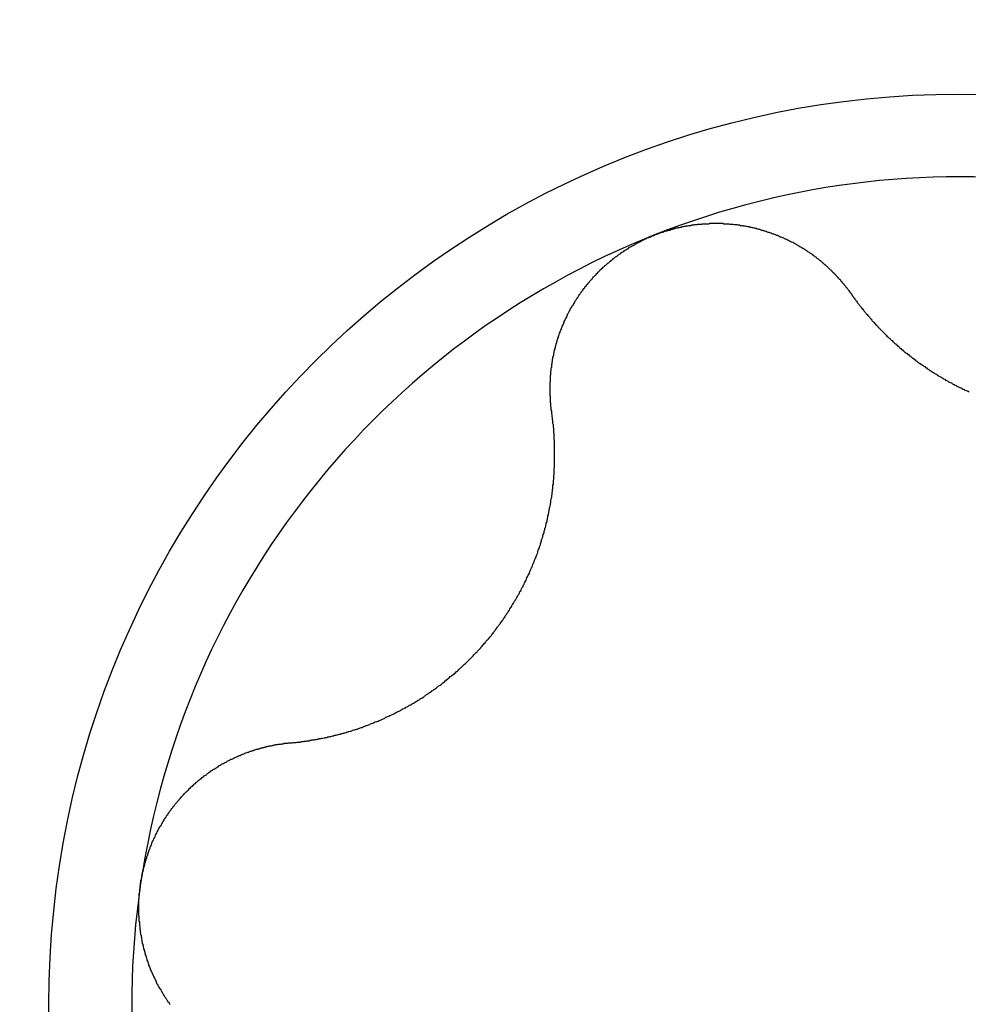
# Model space of a CAD drawing. Extents: x 1107 to 4046, y 937 to 3355.
# Tile 821 of 861: x 3015.56 to 3017.82, y 2055.21 to 2057.56. Entities that reach past the tile are written whole.
import ezdxf

# ---------------------------------------------------------------- set-up
doc = ezdxf.new("R2010")
doc.units = 0
doc.layers.add('KF_VIDA_L___C_LEFT', color=7, linetype='CONTINUOUS')

# ---------------------------------------------------------------- blocks, each defined once
blk = doc.blocks.new('KF_VIDA_L___C_LEFT')
at = {"layer": 'KF_VIDA_L___C_LEFT'}
for points in [[(127.773, 367.836, 0), (127.774, 367.837, 0), (127.776, 367.838, 0), (127.778, 367.838, 0), (127.78, 367.839, 0), (127.782, 367.84, 0), (127.784, 367.841, 0), (127.786, 367.841, 0), (127.788, 367.842, 0), (127.79, 367.843, 0), (127.792, 367.843, 0), (127.794, 367.844, 0), (127.796, 367.845, 0), (127.798, 367.845, 0), (127.801, 367.846, 0), (127.803, 367.847, 0), (127.805, 367.847, 0), (127.807, 367.848, 0), (127.809, 367.848, 0), (127.811, 367.849, 0), (127.813, 367.85, 0), (127.815, 367.85, 0), (127.817, 367.851, 0), (127.819, 367.851, 0), (127.821, 367.852, 0), (127.823, 367.852, 0), (127.825, 367.853, 0), (127.827, 367.853, 0), (127.829, 367.854, 0), (127.832, 367.854, 0), (127.834, 367.855, 0), (127.836, 367.855, 0), (127.838, 367.856, 0), (127.84, 367.856, 0), (127.842, 367.856, 0), (127.844, 367.857, 0), (127.846, 367.857, 0), (127.848, 367.858, 0), (127.851, 367.858, 0), (127.853, 367.858, 0), (127.855, 367.859, 0), (127.857, 367.859, 0), (127.859, 367.859, 0), (127.861, 367.86, 0), (127.863, 367.86, 0), (127.866, 367.86, 0), (127.868, 367.861, 0), (127.87, 367.861, 0), (127.872, 367.861, 0), (127.874, 367.861, 0), (127.876, 367.862, 0), (127.878, 367.862, 0), (127.881, 367.862, 0), (127.883, 367.862, 0), (127.885, 367.862, 0), (127.887, 367.863, 0), (127.889, 367.863, 0), (127.891, 367.863, 0), (127.894, 367.863, 0), (127.896, 367.863, 0), (127.898, 367.863, 0), (127.9, 367.863, 0), (127.902, 367.863, 0), (127.904, 367.864, 0), (127.907, 367.864, 0), (127.909, 367.864, 0), (127.911, 367.864, 0), (127.913, 367.864, 0), (127.915, 367.864, 0), (127.917, 367.864, 0), (127.92, 367.864, 0), (127.922, 367.864, 0), (127.924, 367.864, 0), (127.926, 367.864, 0), (127.928, 367.864, 0), (127.93, 367.864, 0), (127.932, 367.864, 0), (127.935, 367.864, 0), (127.937, 367.863, 0), (127.939, 367.863, 0), (127.941, 367.863, 0), (127.943, 367.863, 0), (127.945, 367.863, 0), (127.948, 367.863, 0), (127.95, 367.863, 0), (127.952, 367.862, 0), (127.954, 367.862, 0), (127.956, 367.862, 0), (127.958, 367.862, 0), (127.96, 367.862, 0), (127.963, 367.861, 0), (127.965, 367.861, 0), (127.967, 367.861, 0), (127.969, 367.861, 0), (127.971, 367.86, 0), (127.973, 367.86, 0), (127.975, 367.86, 0), (127.977, 367.859, 0), (127.98, 367.859, 0), (127.982, 367.859, 0), (127.984, 367.858, 0), (127.986, 367.858, 0), (127.988, 367.858, 0), (127.99, 367.857, 0), (127.992, 367.857, 0), (127.994, 367.856, 0), (127.996, 367.856, 0), (127.998, 367.856, 0), (128, 367.855, 0), (128.003, 367.855, 0), (128.005, 367.854, 0), (128.007, 367.854, 0), (128.009, 367.853, 0), (128.011, 367.853, 0), (128.013, 367.852, 0), (128.015, 367.852, 0), (128.017, 367.851, 0), (128.019, 367.851, 0), (128.021, 367.85, 0), (128.023, 367.85, 0), (128.025, 367.849, 0), (128.027, 367.848, 0), (128.029, 367.848, 0), (128.031, 367.847, 0), (128.033, 367.847, 0), (128.035, 367.846, 0), (128.037, 367.845, 0), (128.039, 367.845, 0), (128.041, 367.844, 0), (128.043, 367.843, 0), (128.045, 367.843, 0), (128.047, 367.842, 0), (128.049, 367.841, 0), (128.051, 367.841, 0), (128.053, 367.84, 0), (128.055, 367.839, 0), (128.057, 367.839, 0), (128.059, 367.838, 0), (128.061, 367.837, 0), (128.063, 367.836, 0), (128.065, 367.836, 0), (128.067, 367.835, 0), (128.068, 367.834, 0), (128.07, 367.833, 0), (128.072, 367.832, 0), (128.074, 367.832, 0), (128.076, 367.831, 0), (128.078, 367.83, 0), (128.08, 367.829, 0), (128.082, 367.828, 0), (128.084, 367.827, 0), (128.085, 367.827, 0), (128.087, 367.826, 0), (128.089, 367.825, 0), (128.091, 367.824, 0), (128.093, 367.823, 0), (128.094, 367.822, 0), (128.096, 367.821, 0), (128.098, 367.82, 0), (128.1, 367.82, 0), (128.102, 367.819, 0), (128.103, 367.818, 0), (128.105, 367.817, 0), (128.107, 367.816, 0), (128.109, 367.815, 0), (128.11, 367.814, 0), (128.112, 367.813, 0), (128.114, 367.812, 0), (128.116, 367.811, 0), (128.117, 367.81, 0), (128.119, 367.809, 0), (128.121, 367.808, 0), (128.122, 367.807, 0), (128.124, 367.806, 0), (128.126, 367.805, 0), (128.127, 367.804, 0), (128.129, 367.803, 0), (128.131, 367.802, 0), (128.132, 367.801, 0), (128.134, 367.8, 0), (128.136, 367.798, 0), (128.137, 367.797, 0), (128.139, 367.796, 0), (128.141, 367.795, 0), (128.142, 367.794, 0), (128.144, 367.793, 0), (128.145, 367.792, 0), (128.147, 367.791, 0), (128.149, 367.79, 0), (128.15, 367.788, 0), (128.152, 367.787, 0), (128.153, 367.786, 0), (128.155, 367.785, 0), (128.157, 367.784, 0), (128.158, 367.782, 0), (128.16, 367.781, 0), (128.161, 367.78, 0), (128.163, 367.779, 0), (128.164, 367.778, 0), (128.166, 367.776, 0), (128.168, 367.775, 0), (128.169, 367.774, 0), (128.171, 367.772, 0), (128.172, 367.771, 0), (128.174, 367.77, 0), (128.175, 367.769, 0), (128.177, 367.767, 0), (128.178, 367.766, 0), (128.18, 367.765, 0), (128.181, 367.763, 0), (128.183, 367.762, 0), (128.184, 367.761, 0), (128.186, 367.759, 0), (128.187, 367.758, 0), (128.188, 367.757, 0), (128.19, 367.755, 0), (128.191, 367.754, 0), (128.193, 367.753, 0), (128.194, 367.751, 0), (128.196, 367.75, 0), (128.197, 367.748, 0), (128.198, 367.747, 0), (128.2, 367.746, 0), (128.201, 367.744, 0), (128.203, 367.743, 0), (128.204, 367.741, 0), (128.205, 367.74, 0), (128.207, 367.738, 0), (128.208, 367.737, 0), (128.209, 367.735, 0), (128.211, 367.734, 0), (128.212, 367.732, 0), (128.213, 367.731, 0), (128.215, 367.73, 0), (128.216, 367.728, 0), (128.217, 367.727, 0), (128.219, 367.725, 0), (128.22, 367.723, 0), (128.221, 367.722, 0), (128.223, 367.72, 0), (128.224, 367.719, 0), (128.225, 367.717, 0), (128.226, 367.716, 0), (128.228, 367.714, 0), (128.229, 367.713, 0), (128.23, 367.711, 0), (128.231, 367.71, 0), (128.232, 367.708, 0), (128.234, 367.706, 0), (128.235, 367.705, 0), (128.236, 367.703, 0), (128.237, 367.702, 0), (128.238, 367.7, 0), (128.239, 367.698, 0), (128.241, 367.697, 0), (128.242, 367.695, 0)], [(127.527, 367.412, 0), (127.527, 367.414, 0), (127.527, 367.416, 0), (127.526, 367.418, 0), (127.526, 367.42, 0), (127.526, 367.422, 0), (127.526, 367.424, 0), (127.525, 367.426, 0), (127.525, 367.428, 0), (127.525, 367.43, 0), (127.525, 367.432, 0), (127.525, 367.434, 0), (127.524, 367.436, 0), (127.524, 367.438, 0), (127.524, 367.44, 0), (127.524, 367.442, 0), (127.524, 367.444, 0), (127.524, 367.446, 0), (127.524, 367.448, 0), (127.524, 367.45, 0), (127.523, 367.452, 0), (127.523, 367.454, 0), (127.523, 367.456, 0), (127.523, 367.458, 0), (127.523, 367.46, 0), (127.523, 367.462, 0), (127.523, 367.463, 0), (127.523, 367.465, 0), (127.523, 367.467, 0), (127.523, 367.469, 0), (127.523, 367.471, 0), (127.523, 367.473, 0), (127.523, 367.475, 0), (127.523, 367.477, 0), (127.523, 367.479, 0), (127.523, 367.481, 0), (127.523, 367.483, 0), (127.523, 367.485, 0), (127.524, 367.487, 0), (127.524, 367.489, 0), (127.524, 367.491, 0), (127.524, 367.493, 0), (127.524, 367.495, 0), (127.524, 367.497, 0), (127.524, 367.499, 0), (127.524, 367.501, 0), (127.525, 367.503, 0), (127.525, 367.505, 0), (127.525, 367.507, 0), (127.525, 367.509, 0), (127.525, 367.511, 0), (127.526, 367.513, 0), (127.526, 367.515, 0), (127.526, 367.517, 0), (127.526, 367.519, 0), (127.527, 367.521, 0), (127.527, 367.523, 0), (127.527, 367.525, 0), (127.527, 367.527, 0), (127.528, 367.529, 0), (127.528, 367.531, 0), (127.528, 367.533, 0), (127.529, 367.535, 0), (127.529, 367.537, 0), (127.529, 367.539, 0), (127.53, 367.541, 0), (127.53, 367.543, 0), (127.53, 367.545, 0), (127.531, 367.546, 0), (127.531, 367.548, 0), (127.532, 367.55, 0), (127.532, 367.552, 0), (127.532, 367.554, 0), (127.533, 367.556, 0), (127.533, 367.558, 0), (127.534, 367.56, 0), (127.534, 367.562, 0), (127.535, 367.564, 0), (127.535, 367.566, 0), (127.536, 367.568, 0), (127.536, 367.57, 0), (127.537, 367.571, 0), (127.537, 367.573, 0), (127.538, 367.575, 0), (127.538, 367.577, 0), (127.539, 367.579, 0), (127.539, 367.581, 0), (127.54, 367.583, 0), (127.54, 367.585, 0), (127.541, 367.587, 0), (127.542, 367.588, 0), (127.542, 367.59, 0), (127.543, 367.592, 0), (127.543, 367.594, 0), (127.544, 367.596, 0), (127.545, 367.598, 0), (127.545, 367.6, 0), (127.546, 367.602, 0), (127.547, 367.604, 0), (127.547, 367.605, 0), (127.548, 367.607, 0), (127.549, 367.609, 0), (127.55, 367.611, 0), (127.55, 367.613, 0), (127.551, 367.615, 0), (127.552, 367.617, 0), (127.553, 367.619, 0), (127.553, 367.621, 0), (127.554, 367.622, 0), (127.555, 367.624, 0), (127.556, 367.626, 0), (127.557, 367.628, 0), (127.557, 367.63, 0), (127.558, 367.632, 0), (127.559, 367.634, 0), (127.56, 367.636, 0), (127.561, 367.637, 0), (127.562, 367.639, 0), (127.563, 367.641, 0), (127.564, 367.643, 0), (127.565, 367.645, 0), (127.565, 367.647, 0), (127.566, 367.649, 0), (127.567, 367.65, 0), (127.568, 367.652, 0), (127.569, 367.654, 0), (127.57, 367.656, 0), (127.571, 367.658, 0), (127.572, 367.66, 0), (127.573, 367.662, 0), (127.574, 367.663, 0), (127.575, 367.665, 0), (127.576, 367.667, 0), (127.578, 367.669, 0), (127.579, 367.671, 0), (127.58, 367.672, 0), (127.581, 367.674, 0), (127.582, 367.676, 0), (127.583, 367.678, 0), (127.584, 367.68, 0), (127.585, 367.681, 0), (127.586, 367.683, 0), (127.587, 367.685, 0), (127.589, 367.687, 0), (127.59, 367.689, 0), (127.591, 367.69, 0), (127.592, 367.692, 0), (127.593, 367.694, 0), (127.595, 367.696, 0), (127.596, 367.697, 0), (127.597, 367.699, 0), (127.598, 367.701, 0), (127.6, 367.703, 0), (127.601, 367.704, 0), (127.602, 367.706, 0), (127.603, 367.708, 0), (127.605, 367.709, 0), (127.606, 367.711, 0), (127.607, 367.713, 0), (127.609, 367.714, 0), (127.61, 367.716, 0), (127.611, 367.718, 0), (127.613, 367.719, 0), (127.614, 367.721, 0), (127.615, 367.723, 0), (127.617, 367.724, 0), (127.618, 367.726, 0), (127.62, 367.728, 0), (127.621, 367.729, 0), (127.622, 367.731, 0), (127.624, 367.732, 0), (127.625, 367.734, 0), (127.627, 367.736, 0), (127.628, 367.737, 0), (127.63, 367.739, 0), (127.631, 367.74, 0), (127.633, 367.742, 0), (127.634, 367.744, 0), (127.636, 367.745, 0), (127.637, 367.747, 0), (127.639, 367.748, 0), (127.64, 367.75, 0), (127.642, 367.751, 0), (127.643, 367.753, 0), (127.645, 367.754, 0), (127.646, 367.756, 0), (127.648, 367.757, 0), (127.65, 367.759, 0), (127.651, 367.76, 0), (127.653, 367.762, 0), (127.654, 367.763, 0), (127.656, 367.764, 0), (127.658, 367.766, 0), (127.659, 367.767, 0), (127.661, 367.769, 0), (127.663, 367.77, 0), (127.664, 367.771, 0), (127.666, 367.773, 0), (127.668, 367.774, 0), (127.669, 367.776, 0), (127.671, 367.777, 0), (127.673, 367.778, 0), (127.674, 367.78, 0), (127.676, 367.781, 0), (127.678, 367.782, 0), (127.679, 367.784, 0), (127.681, 367.785, 0), (127.683, 367.786, 0), (127.685, 367.787, 0), (127.686, 367.789, 0), (127.688, 367.79, 0), (127.69, 367.791, 0), (127.692, 367.792, 0), (127.693, 367.794, 0), (127.695, 367.795, 0), (127.697, 367.796, 0), (127.699, 367.797, 0), (127.701, 367.799, 0), (127.702, 367.8, 0), (127.704, 367.801, 0), (127.706, 367.802, 0), (127.708, 367.803, 0), (127.71, 367.804, 0), (127.712, 367.806, 0), (127.713, 367.807, 0), (127.715, 367.808, 0), (127.717, 367.809, 0), (127.719, 367.81, 0), (127.721, 367.811, 0), (127.723, 367.812, 0), (127.725, 367.813, 0), (127.726, 367.814, 0), (127.728, 367.815, 0), (127.73, 367.816, 0), (127.732, 367.817, 0), (127.734, 367.818, 0), (127.736, 367.819, 0), (127.738, 367.82, 0), (127.74, 367.821, 0), (127.742, 367.822, 0), (127.743, 367.823, 0), (127.745, 367.824, 0), (127.747, 367.825, 0), (127.749, 367.826, 0), (127.751, 367.827, 0), (127.753, 367.828, 0), (127.755, 367.829, 0), (127.757, 367.83, 0), (127.759, 367.83, 0), (127.761, 367.831, 0), (127.763, 367.832, 0), (127.765, 367.833, 0), (127.767, 367.834, 0), (127.769, 367.835, 0), (127.771, 367.835, 0), (127.773, 367.836, 0)], [(128.242, 367.695, 0), (128.243, 367.693, 0), (128.245, 367.691, 0), (128.246, 367.689, 0), (128.247, 367.687, 0), (128.249, 367.685, 0), (128.25, 367.683, 0), (128.252, 367.681, 0), (128.253, 367.68, 0), (128.254, 367.678, 0), (128.256, 367.676, 0), (128.257, 367.674, 0), (128.259, 367.672, 0), (128.26, 367.67, 0), (128.262, 367.668, 0), (128.263, 367.666, 0), (128.265, 367.664, 0), (128.266, 367.662, 0), (128.268, 367.66, 0), (128.269, 367.659, 0), (128.271, 367.657, 0), (128.272, 367.655, 0), (128.274, 367.653, 0), (128.275, 367.651, 0), (128.277, 367.649, 0), (128.278, 367.647, 0), (128.28, 367.646, 0), (128.281, 367.644, 0), (128.283, 367.642, 0), (128.285, 367.64, 0), (128.286, 367.638, 0), (128.288, 367.637, 0), (128.289, 367.635, 0), (128.291, 367.633, 0), (128.292, 367.631, 0), (128.294, 367.629, 0), (128.296, 367.628, 0), (128.297, 367.626, 0), (128.299, 367.624, 0), (128.3, 367.622, 0), (128.302, 367.621, 0), (128.304, 367.619, 0), (128.305, 367.617, 0), (128.307, 367.615, 0), (128.309, 367.614, 0), (128.31, 367.612, 0), (128.312, 367.61, 0), (128.314, 367.608, 0), (128.315, 367.607, 0), (128.317, 367.605, 0), (128.319, 367.603, 0), (128.32, 367.602, 0), (128.322, 367.6, 0), (128.324, 367.598, 0), (128.325, 367.597, 0), (128.327, 367.595, 0), (128.329, 367.593, 0), (128.33, 367.592, 0), (128.332, 367.59, 0), (128.334, 367.589, 0), (128.336, 367.587, 0), (128.337, 367.585, 0), (128.339, 367.584, 0), (128.341, 367.582, 0), (128.342, 367.581, 0), (128.344, 367.579, 0), (128.346, 367.577, 0), (128.348, 367.576, 0), (128.349, 367.574, 0), (128.351, 367.573, 0), (128.353, 367.571, 0), (128.355, 367.57, 0), (128.356, 367.568, 0), (128.358, 367.567, 0), (128.36, 367.565, 0), (128.362, 367.563, 0), (128.364, 367.562, 0), (128.366, 367.56, 0), (128.367, 367.559, 0), (128.369, 367.557, 0), (128.371, 367.556, 0), (128.373, 367.554, 0), (128.375, 367.553, 0), (128.377, 367.551, 0), (128.379, 367.55, 0), (128.381, 367.548, 0), (128.383, 367.547, 0), (128.385, 367.545, 0), (128.387, 367.544, 0), (128.388, 367.542, 0), (128.39, 367.541, 0), (128.392, 367.539, 0), (128.394, 367.538, 0), (128.396, 367.536, 0), (128.398, 367.535, 0), (128.4, 367.533, 0), (128.402, 367.532, 0), (128.404, 367.53, 0), (128.406, 367.529, 0), (128.409, 367.527, 0), (128.411, 367.526, 0), (128.413, 367.525, 0), (128.415, 367.523, 0), (128.417, 367.522, 0), (128.419, 367.52, 0), (128.421, 367.519, 0), (128.423, 367.517, 0), (128.425, 367.516, 0), (128.427, 367.515, 0), (128.429, 367.513, 0), (128.432, 367.512, 0), (128.434, 367.51, 0), (128.436, 367.509, 0), (128.438, 367.508, 0), (128.44, 367.506, 0), (128.442, 367.505, 0), (128.445, 367.504, 0), (128.447, 367.502, 0), (128.449, 367.501, 0), (128.451, 367.499, 0), (128.453, 367.498, 0), (128.456, 367.497, 0), (128.458, 367.496, 0), (128.46, 367.494, 0), (128.462, 367.493, 0), (128.465, 367.492, 0), (128.467, 367.49, 0), (128.469, 367.489, 0), (128.471, 367.488, 0), (128.474, 367.486, 0), (128.476, 367.485, 0), (128.478, 367.484, 0), (128.481, 367.483, 0), (128.483, 367.481, 0), (128.485, 367.48, 0), (128.487, 367.479, 0), (128.49, 367.478, 0), (128.492, 367.477, 0), (128.494, 367.475, 0), (128.497, 367.474, 0), (128.499, 367.473, 0), (128.501, 367.472, 0), (128.504, 367.471, 0), (128.506, 367.47, 0), (128.509, 367.468, 0), (128.511, 367.467, 0), (128.513, 367.466, 0), (128.516, 367.465, 0), (128.518, 367.464, 0), (128.521, 367.463, 0), (128.523, 367.462, 0)], [(126.903, 366.624, 0), (126.905, 366.624, 0), (126.908, 366.624, 0), (126.91, 366.625, 0), (126.912, 366.625, 0), (126.915, 366.625, 0), (126.917, 366.625, 0), (126.92, 366.626, 0), (126.922, 366.626, 0), (126.924, 366.626, 0), (126.927, 366.626, 0), (126.929, 366.627, 0), (126.932, 366.627, 0), (126.934, 366.627, 0), (126.936, 366.628, 0), (126.939, 366.628, 0), (126.941, 366.628, 0), (126.943, 366.629, 0), (126.946, 366.629, 0), (126.948, 366.629, 0), (126.951, 366.63, 0), (126.953, 366.63, 0), (126.955, 366.631, 0), (126.958, 366.631, 0), (126.96, 366.631, 0), (126.962, 366.632, 0), (126.965, 366.632, 0), (126.967, 366.633, 0), (126.97, 366.633, 0), (126.972, 366.634, 0), (126.974, 366.634, 0), (126.977, 366.634, 0), (126.979, 366.635, 0), (126.981, 366.635, 0), (126.984, 366.636, 0), (126.986, 366.636, 0), (126.988, 366.637, 0), (126.991, 366.637, 0), (126.993, 366.638, 0), (126.995, 366.638, 0), (126.998, 366.639, 0), (127, 366.639, 0), (127.002, 366.64, 0), (127.005, 366.641, 0), (127.007, 366.641, 0), (127.009, 366.642, 0), (127.012, 366.642, 0), (127.014, 366.643, 0), (127.016, 366.643, 0), (127.018, 366.644, 0), (127.021, 366.645, 0), (127.023, 366.645, 0), (127.025, 366.646, 0), (127.028, 366.646, 0), (127.03, 366.647, 0), (127.032, 366.648, 0), (127.034, 366.648, 0), (127.037, 366.649, 0), (127.039, 366.65, 0), (127.041, 366.65, 0), (127.043, 366.651, 0), (127.046, 366.652, 0), (127.048, 366.652, 0), (127.05, 366.653, 0), (127.052, 366.654, 0), (127.055, 366.655, 0), (127.057, 366.655, 0), (127.059, 366.656, 0), (127.061, 366.657, 0), (127.063, 366.657, 0), (127.066, 366.658, 0), (127.068, 366.659, 0), (127.07, 366.66, 0), (127.072, 366.661, 0), (127.075, 366.661, 0), (127.077, 366.662, 0), (127.079, 366.663, 0), (127.081, 366.664, 0), (127.084, 366.665, 0), (127.086, 366.665, 0), (127.088, 366.666, 0), (127.09, 366.667, 0), (127.093, 366.668, 0), (127.095, 366.669, 0), (127.097, 366.67, 0), (127.1, 366.671, 0), (127.102, 366.672, 0), (127.104, 366.673, 0), (127.106, 366.674, 0), (127.109, 366.675, 0), (127.111, 366.675, 0), (127.113, 366.676, 0), (127.115, 366.677, 0), (127.118, 366.678, 0), (127.12, 366.679, 0), (127.122, 366.68, 0), (127.125, 366.681, 0), (127.127, 366.682, 0), (127.129, 366.683, 0), (127.131, 366.685, 0), (127.134, 366.686, 0), (127.136, 366.687, 0), (127.138, 366.688, 0), (127.141, 366.689, 0), (127.143, 366.69, 0), (127.145, 366.691, 0), (127.147, 366.692, 0), (127.15, 366.693, 0), (127.152, 366.694, 0), (127.154, 366.696, 0), (127.157, 366.697, 0), (127.159, 366.698, 0), (127.161, 366.699, 0), (127.163, 366.7, 0), (127.166, 366.701, 0), (127.168, 366.703, 0), (127.17, 366.704, 0), (127.172, 366.705, 0), (127.175, 366.706, 0), (127.177, 366.707, 0), (127.179, 366.709, 0), (127.182, 366.71, 0), (127.184, 366.711, 0), (127.186, 366.713, 0), (127.188, 366.714, 0), (127.191, 366.715, 0), (127.193, 366.716, 0), (127.195, 366.718, 0), (127.197, 366.719, 0), (127.2, 366.72, 0), (127.202, 366.722, 0), (127.204, 366.723, 0), (127.206, 366.724, 0), (127.208, 366.726, 0), (127.211, 366.727, 0), (127.213, 366.729, 0), (127.215, 366.73, 0), (127.217, 366.731, 0), (127.22, 366.733, 0), (127.222, 366.734, 0), (127.224, 366.736, 0), (127.226, 366.737, 0), (127.228, 366.739, 0), (127.23, 366.74, 0), (127.233, 366.742, 0), (127.235, 366.743, 0), (127.237, 366.745, 0), (127.239, 366.746, 0), (127.241, 366.748, 0), (127.243, 366.749, 0), (127.246, 366.751, 0), (127.248, 366.752, 0), (127.25, 366.754, 0), (127.252, 366.755, 0), (127.254, 366.757, 0), (127.256, 366.759, 0), (127.258, 366.76, 0), (127.261, 366.762, 0), (127.263, 366.763, 0), (127.265, 366.765, 0), (127.267, 366.767, 0), (127.269, 366.768, 0), (127.271, 366.77, 0), (127.273, 366.772, 0), (127.275, 366.773, 0), (127.277, 366.775, 0), (127.279, 366.777, 0), (127.281, 366.778, 0), (127.283, 366.78, 0), (127.285, 366.782, 0), (127.287, 366.783, 0), (127.289, 366.785, 0), (127.292, 366.787, 0), (127.294, 366.788, 0), (127.296, 366.79, 0), (127.298, 366.792, 0), (127.3, 366.794, 0), (127.302, 366.795, 0), (127.304, 366.797, 0), (127.305, 366.799, 0), (127.307, 366.801, 0), (127.309, 366.803, 0), (127.311, 366.804, 0), (127.313, 366.806, 0), (127.315, 366.808, 0), (127.317, 366.81, 0), (127.319, 366.812, 0), (127.321, 366.813, 0), (127.323, 366.815, 0), (127.325, 366.817, 0), (127.327, 366.819, 0), (127.329, 366.821, 0), (127.33, 366.823, 0), (127.332, 366.824, 0), (127.334, 366.826, 0), (127.336, 366.828, 0), (127.338, 366.83, 0), (127.34, 366.832, 0), (127.341, 366.834, 0), (127.343, 366.836, 0), (127.345, 366.838, 0), (127.347, 366.84, 0), (127.349, 366.841, 0), (127.35, 366.843, 0), (127.352, 366.845, 0), (127.354, 366.847, 0), (127.356, 366.849, 0), (127.358, 366.851, 0), (127.359, 366.853, 0), (127.361, 366.855, 0), (127.363, 366.857, 0), (127.364, 366.859, 0), (127.366, 366.861, 0), (127.368, 366.863, 0), (127.369, 366.865, 0), (127.371, 366.867, 0), (127.373, 366.869, 0), (127.374, 366.871, 0), (127.376, 366.872, 0), (127.378, 366.874, 0), (127.379, 366.876, 0), (127.381, 366.878, 0), (127.383, 366.88, 0), (127.384, 366.882, 0), (127.386, 366.884, 0), (127.387, 366.886, 0), (127.389, 366.888, 0), (127.39, 366.89, 0), (127.392, 366.892, 0), (127.393, 366.894, 0), (127.395, 366.897, 0), (127.397, 366.899, 0), (127.398, 366.901, 0), (127.4, 366.903, 0), (127.401, 366.905, 0), (127.403, 366.907, 0), (127.404, 366.909, 0), (127.406, 366.911, 0), (127.407, 366.913, 0), (127.409, 366.915, 0), (127.41, 366.917, 0), (127.412, 366.92, 0), (127.413, 366.922, 0), (127.415, 366.924, 0), (127.416, 366.926, 0), (127.417, 366.928, 0), (127.419, 366.93, 0), (127.42, 366.933, 0), (127.422, 366.935, 0), (127.423, 366.937, 0), (127.425, 366.939, 0), (127.426, 366.941, 0), (127.427, 366.944, 0), (127.429, 366.946, 0), (127.43, 366.948, 0), (127.432, 366.95, 0), (127.433, 366.953, 0), (127.434, 366.955, 0), (127.436, 366.957, 0), (127.437, 366.959, 0), (127.438, 366.962, 0), (127.44, 366.964, 0), (127.441, 366.966, 0), (127.442, 366.968, 0), (127.444, 366.971, 0), (127.445, 366.973, 0), (127.446, 366.975, 0), (127.448, 366.978, 0), (127.449, 366.98, 0), (127.45, 366.982, 0), (127.451, 366.985, 0), (127.453, 366.987, 0), (127.454, 366.989, 0), (127.455, 366.992, 0), (127.456, 366.994, 0), (127.458, 366.996, 0), (127.459, 366.999, 0), (127.46, 367.001, 0), (127.461, 367.003, 0), (127.462, 367.006, 0), (127.464, 367.008, 0), (127.465, 367.011, 0), (127.466, 367.013, 0), (127.467, 367.015, 0), (127.468, 367.018, 0), (127.469, 367.02, 0), (127.47, 367.023, 0), (127.472, 367.025, 0), (127.473, 367.027, 0), (127.474, 367.03, 0), (127.475, 367.032, 0), (127.476, 367.035, 0), (127.477, 367.037, 0), (127.478, 367.04, 0), (127.479, 367.042, 0), (127.48, 367.044, 0), (127.481, 367.047, 0), (127.482, 367.049, 0), (127.483, 367.052, 0), (127.484, 367.054, 0), (127.485, 367.057, 0), (127.486, 367.059, 0), (127.487, 367.062, 0), (127.488, 367.064, 0), (127.489, 367.066, 0), (127.49, 367.069, 0), (127.491, 367.071, 0), (127.492, 367.074, 0), (127.493, 367.076, 0), (127.494, 367.079, 0), (127.494, 367.081, 0), (127.495, 367.084, 0), (127.496, 367.086, 0), (127.497, 367.089, 0), (127.498, 367.091, 0), (127.499, 367.094, 0), (127.5, 367.096, 0), (127.5, 367.099, 0), (127.501, 367.101, 0), (127.502, 367.104, 0), (127.503, 367.106, 0), (127.503, 367.109, 0), (127.504, 367.111, 0), (127.505, 367.114, 0), (127.506, 367.116, 0), (127.506, 367.119, 0), (127.507, 367.121, 0), (127.508, 367.124, 0), (127.509, 367.126, 0), (127.509, 367.129, 0), (127.51, 367.131, 0), (127.511, 367.133, 0), (127.511, 367.136, 0), (127.512, 367.138, 0), (127.513, 367.141, 0), (127.513, 367.143, 0), (127.514, 367.146, 0), (127.514, 367.148, 0), (127.515, 367.151, 0), (127.516, 367.153, 0), (127.516, 367.156, 0), (127.517, 367.158, 0), (127.517, 367.161, 0), (127.518, 367.163, 0), (127.518, 367.166, 0), (127.519, 367.168, 0), (127.519, 367.171, 0), (127.52, 367.173, 0), (127.52, 367.176, 0), (127.521, 367.178, 0), (127.521, 367.181, 0), (127.522, 367.183, 0), (127.522, 367.185, 0), (127.523, 367.188, 0), (127.523, 367.19, 0), (127.524, 367.193, 0), (127.524, 367.195, 0), (127.525, 367.198, 0), (127.525, 367.2, 0), (127.525, 367.203, 0), (127.526, 367.205, 0), (127.526, 367.207, 0), (127.527, 367.21, 0), (127.527, 367.212, 0), (127.527, 367.215, 0), (127.528, 367.217, 0), (127.528, 367.219, 0), (127.528, 367.222, 0), (127.529, 367.224, 0), (127.529, 367.227, 0), (127.529, 367.229, 0), (127.53, 367.231, 0), (127.53, 367.234, 0), (127.53, 367.236, 0), (127.53, 367.239, 0), (127.531, 367.241, 0), (127.531, 367.243, 0), (127.531, 367.246, 0), (127.531, 367.248, 0), (127.531, 367.25, 0), (127.532, 367.253, 0), (127.532, 367.255, 0), (127.532, 367.257, 0), (127.532, 367.26, 0), (127.532, 367.262, 0), (127.533, 367.264, 0), (127.533, 367.267, 0), (127.533, 367.269, 0), (127.533, 367.271, 0), (127.533, 367.274, 0), (127.533, 367.276, 0), (127.533, 367.278, 0), (127.534, 367.281, 0), (127.534, 367.283, 0), (127.534, 367.285, 0), (127.534, 367.288, 0), (127.534, 367.29, 0), (127.534, 367.293, 0), (127.534, 367.295, 0), (127.534, 367.297, 0), (127.534, 367.3, 0), (127.534, 367.302, 0), (127.534, 367.304, 0), (127.534, 367.307, 0), (127.534, 367.309, 0), (127.534, 367.312, 0), (127.534, 367.314, 0), (127.534, 367.316, 0), (127.534, 367.319, 0), (127.534, 367.321, 0), (127.534, 367.323, 0), (127.534, 367.326, 0), (127.534, 367.328, 0), (127.534, 367.331, 0), (127.534, 367.333, 0), (127.534, 367.335, 0), (127.534, 367.338, 0), (127.534, 367.34, 0), (127.534, 367.343, 0), (127.534, 367.345, 0), (127.533, 367.347, 0), (127.533, 367.35, 0), (127.533, 367.352, 0), (127.533, 367.355, 0), (127.533, 367.357, 0), (127.533, 367.359, 0), (127.533, 367.362, 0), (127.532, 367.364, 0), (127.532, 367.367, 0), (127.532, 367.369, 0), (127.532, 367.371, 0), (127.532, 367.374, 0), (127.531, 367.376, 0), (127.531, 367.379, 0), (127.531, 367.381, 0), (127.531, 367.383, 0), (127.53, 367.386, 0), (127.53, 367.388, 0), (127.53, 367.391, 0), (127.53, 367.393, 0), (127.529, 367.395, 0), (127.529, 367.398, 0), (127.529, 367.4, 0), (127.528, 367.403, 0), (127.528, 367.405, 0), (127.528, 367.407, 0), (127.527, 367.41, 0), (127.527, 367.412, 0)], [(126.546, 366.288, 0), (126.546, 366.29, 0), (126.547, 366.292, 0), (126.547, 366.294, 0), (126.547, 366.296, 0), (126.548, 366.298, 0), (126.548, 366.301, 0), (126.549, 366.303, 0), (126.549, 366.305, 0), (126.549, 366.307, 0), (126.55, 366.309, 0), (126.55, 366.311, 0), (126.551, 366.313, 0), (126.551, 366.315, 0), (126.552, 366.317, 0), (126.552, 366.319, 0), (126.553, 366.321, 0), (126.553, 366.323, 0), (126.554, 366.326, 0), (126.554, 366.328, 0), (126.555, 366.33, 0), (126.555, 366.332, 0), (126.556, 366.334, 0), (126.556, 366.336, 0), (126.557, 366.338, 0), (126.558, 366.34, 0), (126.558, 366.342, 0), (126.559, 366.344, 0), (126.559, 366.346, 0), (126.56, 366.348, 0), (126.561, 366.35, 0), (126.561, 366.352, 0), (126.562, 366.354, 0), (126.563, 366.356, 0), (126.563, 366.358, 0), (126.564, 366.361, 0), (126.565, 366.363, 0), (126.566, 366.365, 0), (126.566, 366.367, 0), (126.567, 366.369, 0), (126.568, 366.371, 0), (126.569, 366.373, 0), (126.569, 366.375, 0), (126.57, 366.377, 0), (126.571, 366.379, 0), (126.572, 366.381, 0), (126.573, 366.383, 0), (126.573, 366.385, 0), (126.574, 366.387, 0), (126.575, 366.389, 0), (126.576, 366.391, 0), (126.577, 366.393, 0), (126.578, 366.395, 0), (126.579, 366.397, 0), (126.58, 366.399, 0), (126.581, 366.4, 0), (126.581, 366.402, 0), (126.582, 366.404, 0), (126.583, 366.406, 0), (126.584, 366.408, 0), (126.585, 366.41, 0), (126.586, 366.412, 0), (126.587, 366.414, 0), (126.588, 366.416, 0), (126.589, 366.418, 0), (126.59, 366.42, 0), (126.591, 366.422, 0), (126.592, 366.424, 0), (126.593, 366.425, 0), (126.595, 366.427, 0), (126.596, 366.429, 0), (126.597, 366.431, 0), (126.598, 366.433, 0), (126.599, 366.435, 0), (126.6, 366.437, 0), (126.601, 366.438, 0), (126.602, 366.44, 0), (126.603, 366.442, 0), (126.605, 366.444, 0), (126.606, 366.446, 0), (126.607, 366.448, 0), (126.608, 366.449, 0), (126.609, 366.451, 0), (126.611, 366.453, 0), (126.612, 366.455, 0), (126.613, 366.456, 0), (126.614, 366.458, 0), (126.615, 366.46, 0), (126.617, 366.462, 0), (126.618, 366.463, 0), (126.619, 366.465, 0), (126.621, 366.467, 0), (126.622, 366.469, 0), (126.623, 366.47, 0), (126.624, 366.472, 0), (126.626, 366.474, 0), (126.627, 366.475, 0), (126.628, 366.477, 0), (126.63, 366.479, 0), (126.631, 366.48, 0), (126.632, 366.482, 0), (126.634, 366.484, 0), (126.635, 366.485, 0), (126.637, 366.487, 0), (126.638, 366.489, 0), (126.639, 366.49, 0), (126.641, 366.492, 0), (126.642, 366.493, 0), (126.644, 366.495, 0), (126.645, 366.497, 0), (126.647, 366.498, 0), (126.648, 366.5, 0), (126.649, 366.501, 0), (126.651, 366.503, 0), (126.652, 366.504, 0), (126.654, 366.506, 0), (126.655, 366.507, 0), (126.657, 366.509, 0), (126.658, 366.51, 0), (126.66, 366.512, 0), (126.661, 366.513, 0), (126.663, 366.515, 0), (126.664, 366.516, 0), (126.666, 366.518, 0), (126.667, 366.519, 0), (126.669, 366.52, 0), (126.671, 366.522, 0), (126.672, 366.523, 0), (126.674, 366.525, 0), (126.675, 366.526, 0), (126.677, 366.527, 0), (126.678, 366.529, 0), (126.68, 366.53, 0), (126.681, 366.532, 0), (126.683, 366.533, 0), (126.685, 366.534, 0), (126.686, 366.536, 0), (126.688, 366.537, 0), (126.689, 366.538, 0), (126.691, 366.539, 0), (126.693, 366.541, 0), (126.694, 366.542, 0), (126.696, 366.543, 0), (126.698, 366.545, 0), (126.699, 366.546, 0), (126.701, 366.547, 0), (126.703, 366.548, 0), (126.704, 366.549, 0), (126.706, 366.551, 0), (126.707, 366.552, 0), (126.709, 366.553, 0), (126.711, 366.554, 0), (126.712, 366.555, 0), (126.714, 366.557, 0), (126.716, 366.558, 0), (126.717, 366.559, 0), (126.719, 366.56, 0), (126.721, 366.561, 0), (126.723, 366.562, 0), (126.724, 366.563, 0), (126.726, 366.564, 0), (126.728, 366.565, 0), (126.729, 366.566, 0), (126.731, 366.567, 0), (126.733, 366.569, 0), (126.734, 366.57, 0), (126.736, 366.571, 0), (126.738, 366.572, 0), (126.739, 366.573, 0), (126.741, 366.574, 0), (126.743, 366.575, 0), (126.745, 366.575, 0), (126.746, 366.576, 0), (126.748, 366.577, 0), (126.75, 366.578, 0), (126.752, 366.579, 0), (126.753, 366.58, 0), (126.755, 366.581, 0), (126.757, 366.582, 0), (126.759, 366.583, 0), (126.76, 366.584, 0), (126.762, 366.585, 0), (126.764, 366.585, 0), (126.766, 366.586, 0), (126.767, 366.587, 0), (126.769, 366.588, 0), (126.771, 366.589, 0), (126.773, 366.59, 0), (126.775, 366.591, 0), (126.776, 366.591, 0), (126.778, 366.592, 0), (126.78, 366.593, 0), (126.782, 366.594, 0), (126.784, 366.594, 0), (126.786, 366.595, 0), (126.787, 366.596, 0), (126.789, 366.597, 0), (126.791, 366.597, 0), (126.793, 366.598, 0), (126.795, 366.599, 0), (126.797, 366.6, 0), (126.798, 366.6, 0), (126.8, 366.601, 0), (126.802, 366.602, 0), (126.804, 366.602, 0), (126.806, 366.603, 0), (126.808, 366.604, 0), (126.81, 366.604, 0), (126.812, 366.605, 0), (126.813, 366.606, 0), (126.815, 366.606, 0), (126.817, 366.607, 0), (126.819, 366.607, 0), (126.821, 366.608, 0), (126.823, 366.609, 0), (126.825, 366.609, 0), (126.827, 366.61, 0), (126.829, 366.61, 0), (126.831, 366.611, 0), (126.832, 366.611, 0), (126.834, 366.612, 0), (126.836, 366.612, 0), (126.838, 366.613, 0), (126.84, 366.613, 0), (126.842, 366.614, 0), (126.844, 366.614, 0), (126.846, 366.615, 0), (126.848, 366.615, 0), (126.85, 366.616, 0), (126.852, 366.616, 0), (126.854, 366.617, 0), (126.856, 366.617, 0), (126.858, 366.617, 0), (126.86, 366.618, 0), (126.862, 366.618, 0), (126.863, 366.619, 0), (126.865, 366.619, 0), (126.867, 366.619, 0), (126.869, 366.62, 0), (126.871, 366.62, 0), (126.873, 366.62, 0), (126.875, 366.621, 0), (126.877, 366.621, 0), (126.879, 366.621, 0), (126.881, 366.621, 0), (126.883, 366.622, 0), (126.885, 366.622, 0), (126.887, 366.622, 0), (126.889, 366.623, 0), (126.891, 366.623, 0), (126.893, 366.623, 0), (126.895, 366.623, 0), (126.897, 366.623, 0), (126.899, 366.624, 0), (126.901, 366.624, 0), (126.903, 366.624, 0)], [(126.617, 365.999, 0), (126.616, 366, 0), (126.615, 366.002, 0), (126.614, 366.004, 0), (126.612, 366.005, 0), (126.611, 366.007, 0), (126.61, 366.009, 0), (126.609, 366.011, 0), (126.608, 366.012, 0), (126.607, 366.014, 0), (126.605, 366.016, 0), (126.604, 366.018, 0), (126.603, 366.019, 0), (126.602, 366.021, 0), (126.601, 366.023, 0), (126.6, 366.025, 0), (126.599, 366.026, 0), (126.598, 366.028, 0), (126.597, 366.03, 0), (126.596, 366.032, 0), (126.595, 366.034, 0), (126.594, 366.036, 0), (126.592, 366.037, 0), (126.591, 366.039, 0), (126.59, 366.041, 0), (126.589, 366.043, 0), (126.588, 366.045, 0), (126.587, 366.047, 0), (126.586, 366.048, 0), (126.585, 366.05, 0), (126.584, 366.052, 0), (126.584, 366.054, 0), (126.583, 366.056, 0), (126.582, 366.058, 0), (126.581, 366.06, 0), (126.58, 366.062, 0), (126.579, 366.064, 0), (126.578, 366.066, 0), (126.577, 366.068, 0), (126.576, 366.07, 0), (126.575, 366.071, 0), (126.575, 366.073, 0), (126.574, 366.075, 0), (126.573, 366.077, 0), (126.572, 366.079, 0), (126.571, 366.081, 0), (126.57, 366.083, 0), (126.57, 366.085, 0), (126.569, 366.087, 0), (126.568, 366.089, 0), (126.567, 366.091, 0), (126.566, 366.093, 0), (126.566, 366.095, 0), (126.565, 366.097, 0), (126.564, 366.099, 0), (126.564, 366.101, 0), (126.563, 366.103, 0), (126.562, 366.105, 0), (126.562, 366.107, 0), (126.561, 366.11, 0), (126.56, 366.112, 0), (126.56, 366.114, 0), (126.559, 366.116, 0), (126.558, 366.118, 0), (126.558, 366.12, 0), (126.557, 366.122, 0), (126.557, 366.124, 0), (126.556, 366.126, 0), (126.555, 366.128, 0), (126.555, 366.13, 0), (126.554, 366.132, 0), (126.554, 366.134, 0), (126.553, 366.137, 0), (126.553, 366.139, 0), (126.552, 366.141, 0), (126.552, 366.143, 0), (126.551, 366.145, 0), (126.551, 366.147, 0), (126.55, 366.149, 0), (126.55, 366.151, 0), (126.55, 366.153, 0), (126.549, 366.156, 0), (126.549, 366.158, 0), (126.548, 366.16, 0), (126.548, 366.162, 0), (126.548, 366.164, 0), (126.547, 366.166, 0), (126.547, 366.168, 0), (126.547, 366.17, 0), (126.546, 366.173, 0), (126.546, 366.175, 0), (126.546, 366.177, 0), (126.545, 366.179, 0), (126.545, 366.181, 0), (126.545, 366.183, 0), (126.545, 366.185, 0), (126.544, 366.188, 0), (126.544, 366.19, 0), (126.544, 366.192, 0), (126.544, 366.194, 0), (126.544, 366.196, 0), (126.543, 366.198, 0), (126.543, 366.201, 0), (126.543, 366.203, 0), (126.543, 366.205, 0), (126.543, 366.207, 0), (126.543, 366.209, 0), (126.542, 366.211, 0), (126.542, 366.213, 0), (126.542, 366.216, 0), (126.542, 366.218, 0), (126.542, 366.22, 0), (126.542, 366.222, 0), (126.542, 366.224, 0), (126.542, 366.226, 0), (126.542, 366.229, 0), (126.542, 366.231, 0), (126.542, 366.233, 0), (126.542, 366.235, 0), (126.542, 366.237, 0), (126.542, 366.239, 0), (126.542, 366.241, 0), (126.542, 366.244, 0), (126.542, 366.246, 0), (126.542, 366.248, 0), (126.542, 366.25, 0), (126.543, 366.252, 0), (126.543, 366.254, 0), (126.543, 366.256, 0), (126.543, 366.259, 0), (126.543, 366.261, 0), (126.543, 366.263, 0), (126.543, 366.265, 0), (126.544, 366.267, 0), (126.544, 366.269, 0), (126.544, 366.271, 0), (126.544, 366.273, 0), (126.544, 366.275, 0), (126.545, 366.278, 0), (126.545, 366.28, 0), (126.545, 366.282, 0), (126.546, 366.284, 0), (126.546, 366.286, 0), (126.546, 366.288, 0)]]:
    blk.add_polyline3d(points, dxfattribs=at)
for radius in [4.7, 3.6, 2.1725]:
    blk.add_circle((128.5, 366), radius, dxfattribs=at)
for start, end in [(51.6139, 111.6139), (111.6139, 171.6139), (171.6139, 231.6139)]:
    blk.add_arc((128.5, 366), 1.975, start, end, dxfattribs=at)

msp = doc.modelspace()

# ---------------------------------------------------------------- block references
at = {"layer": 'KF_VIDA_L___C_LEFT'}
msp.add_blockref('KF_VIDA_L___C_LEFT', (2889.3036, 1689.2132), dxfattribs=at)

doc.saveas('drawing.dxf')
